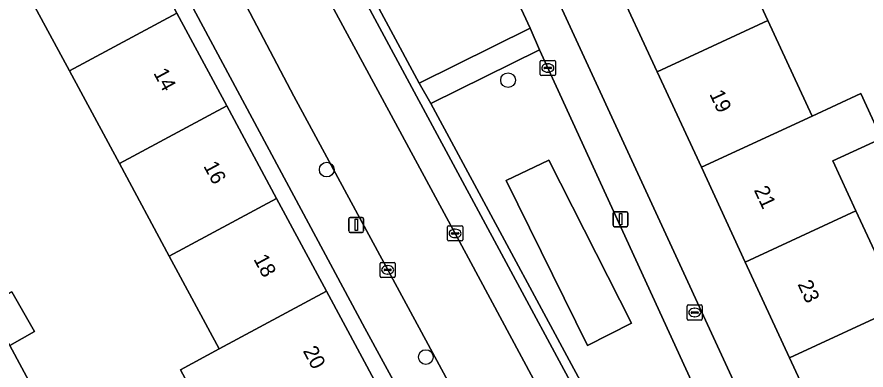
# Model space of a CAD drawing. Extents: x 162523 to 163266, y 381230 to 382050.
# Drawn here: x 162754.4 to 162810.8, y 381839.2 to 381862.7 of the extents above; entities that cross this region are included whole.
import ezdxf

# ---------------------------------------------------------------- set-up
doc = ezdxf.new("R2010")
doc.units = 0
for name, color, linetype in [('IMGEO_Boom', 7, 'Continuous'), ('IMGEO_Erf', 7, 'Continuous'), ('IMGEO_Groenvoorziening', 7, 'Continuous'), ('IMGEO_Kolk', 7, 'Continuous'), ('IMGEO_Lichtmast', 7, 'Continuous'), ('IMGEO_Pand', 7, 'Continuous'), ('IMGEO_Pand_nummerreeks', 7, 'Continuous'), ('IMGEO_Parkeervlak_open', 7, 'Continuous'), ('IMGEO_Rijbaan_lokaal_open', 7, 'Continuous'), ('IMGEO_Rioolput', 7, 'Continuous'), ('IMGEO_Voetpad_open', 7, 'Continuous')]:
    doc.layers.add(name, color=color, linetype=linetype)

msp = doc.modelspace()

# ---------------------------------------------------------------- linework, layer by layer
at = {"layer": 'IMGEO_Boom'}
for centre in [(162787.005, 381858.513), (162774.955, 381852.567), (162781.543, 381840.103)]:
    msp.add_circle(centre, 0.489, dxfattribs=at)
at = {"layer": 'IMGEO_Erf'}
for points in [[(162794.003, 381865.339), (162790.969, 381871.887), (162788.006, 381878.281), (162785.079, 381884.597), (162782.148, 381890.922), (162779.218, 381897.246), (162776.311, 381903.518), (162773.328, 381909.955), (162770.526, 381916.002), (162767.041, 381914.342), (162813.9, 381812.685), (162814.485, 381811.161)], [(162801.36, 381868.749), (162804.27, 381862.468), (162807.209, 381856.127), (162810.444, 381857.626), (162811.83, 381854.637), (162808.594, 381853.138), (162810.128, 381849.829), (162813.078, 381843.462)], [(162764.487, 381846.805), (162761.172, 381852.97), (162757.857, 381859.135), (162754.542, 381865.3)], [(162815.393, 381810.803), (162818.797, 381811.72), (162822.323, 381812.834), (162820.843, 381816.027), (162817.848, 381814.639), (162818.068, 381814.17), (162817.778, 381814.034), (162817.581, 381814.459), (162814.553, 381820.994), (162811.599, 381827.368), (162808.707, 381833.608), (162805.721, 381840.052), (162802.771, 381846.419), (162799.852, 381852.718), (162796.914, 381859.058), (162794.003, 381865.339)], [(162795.826, 381808.308), (162792.763, 381813.94), (162791.67, 381813.368), (162791.781, 381813.161), (162791.549, 381813.036), (162791.362, 381813.383), (162789.415, 381812.336), (162791.272, 381808.884), (162791.546, 381809.031), (162791.702, 381808.74), (162783.018, 381804.07), (162780.697, 381808.385), (162784.149, 381810.242), (162781.063, 381815.98), (162777.748, 381822.145), (162775.034, 381820.686), (162771.698, 381826.84), (162771.863, 381826.929), (162768.548, 381833.093), (162765.232, 381839.258), (162767.802, 381840.64), (162764.487, 381846.805)], [(162754.023, 381844.428), (162755.534, 381841.812), (162753.896, 381840.866), (162755.649, 381837.611)]]:
    msp.add_lwpolyline(points, dxfattribs=at)
msp.add_lwpolyline([(162745.066, 381900.034), (162748.419, 381893.798), (162751.735, 381887.632), (162755.05, 381881.467), (162758.365, 381875.302), (162761.68, 381869.137), (162764.996, 381862.972), (162768.311, 381856.807), (162771.626, 381850.642), (162774.941, 381844.476), (162778.257, 381838.311), (162781.572, 381832.146), (162784.887, 381825.982), (162788.202, 381819.816), (162791.67, 381813.368), (162792.763, 381813.94), (162777.492, 381842.022), (162746.054, 381900.628)], close=True, dxfattribs=at)
at = {"layer": 'IMGEO_Groenvoorziening'}
for points in [[(162777.664, 381885.237), (162768.874, 381881.068), (162781.105, 381858.309), (162788.486, 381861.969)], [(162794.115, 381834.218), (162799.932, 381836.912), (162789.094, 381860.53), (162781.865, 381856.968)], [(162795.211, 381842.346), (162792.275, 381840.88), (162786.88, 381851.835), (162789.714, 381853.188)], [(162792.275, 381840.88), (162795.211, 381842.346), (162789.714, 381853.188), (162786.88, 381851.835)]]:
    msp.add_lwpolyline(points, close=True, dxfattribs=at)
at = {"layer": 'IMGEO_Kolk'}
for p, q in [((162789.149, 381858.896), (162789.149, 381859.748)), ((162789.224, 381859.822), (162790.076, 381859.822)), ((162789.637, 381859.602), (162789.662, 381859.602)), ((162790.15, 381859.748), (162790.15, 381858.896)), ((162789.408, 381859.316), (162789.408, 381859.328)), ((162789.846, 381859.279), (162789.448, 381859.279)), ((162789.451, 381859.365), (162789.849, 381859.365)), ((162789.66, 381859.042), (162789.635, 381859.042)), ((162789.892, 381859.328), (162789.892, 381859.316)), ((162790.076, 381858.822), (162789.224, 381858.822)), ((162782.989, 381847.898), (162782.989, 381848.75)), ((162783.064, 381848.824), (162783.916, 381848.824)), ((162783.248, 381848.318), (162783.248, 381848.33)), ((162783.686, 381848.281), (162783.288, 381848.281)), ((162783.291, 381848.367), (162783.689, 381848.367)), ((162783.477, 381848.604), (162783.502, 381848.604)), ((162783.732, 381848.33), (162783.732, 381848.318)), ((162783.99, 381848.75), (162783.99, 381847.898)), ((162783.916, 381847.824), (162783.064, 381847.824)), ((162783.5, 381848.044), (162783.475, 381848.044)), ((162778.504, 381845.473), (162778.504, 381846.325)), ((162778.579, 381846.399), (162779.431, 381846.399)), ((162778.992, 381846.179), (162779.017, 381846.179)), ((162779.505, 381846.325), (162779.505, 381845.473)), ((162778.763, 381845.893), (162778.763, 381845.905)), ((162779.201, 381845.856), (162778.803, 381845.856)), ((162778.806, 381845.942), (162779.204, 381845.942)), ((162779.015, 381845.619), (162778.99, 381845.619)), ((162779.247, 381845.905), (162779.247, 381845.893)), ((162779.431, 381845.399), (162778.579, 381845.399))]:
    msp.add_line(p, q, dxfattribs=at)
for points in [[(162789.149, 381858.896), (162789.149, 381859.748)], [(162789.224, 381859.822), (162790.076, 381859.822)], [(162790.15, 381859.748), (162790.15, 381858.896)], [(162790.076, 381858.822), (162789.224, 381858.822)], [(162782.989, 381847.898), (162782.989, 381848.75)], [(162783.064, 381848.824), (162783.916, 381848.824)], [(162783.99, 381848.75), (162783.99, 381847.898)], [(162783.916, 381847.824), (162783.064, 381847.824)], [(162778.504, 381845.473), (162778.504, 381846.325)], [(162778.579, 381846.399), (162779.431, 381846.399)], [(162779.505, 381846.325), (162779.505, 381845.473)], [(162779.431, 381845.399), (162778.579, 381845.399)]]:
    msp.add_lwpolyline(points, dxfattribs=at)
for centre, radius, start, end in [((162789.226, 381859.746), 0.0765, 91.552, 178.448), ((162789.226, 381859.746), 0.0765, 91.552, 178.448), ((162790.074, 381859.746), 0.0765, 1.552, 88.448), ((162790.074, 381859.746), 0.0765, 1.552, 88.448), ((162789.448, 381859.325), 0.0403, 85.8775, 175.7526), ((162789.445, 381859.315), 0.0366, 178.938, 274.7102), ((162789.849, 381859.322), 0.043, 264.8664, 352.4533), ((162789.853, 381859.327), 0.0386, 1.7309, 96.639), ((162789.226, 381858.898), 0.0765, 181.552, 268.448), ((162789.226, 381858.898), 0.0765, 181.552, 268.448), ((162790.074, 381858.898), 0.0765, 271.552, 358.448), ((162790.074, 381858.898), 0.0765, 271.552, 358.448), ((162783.066, 381848.748), 0.0765, 91.552, 178.448), ((162783.066, 381848.748), 0.0765, 91.552, 178.448), ((162783.288, 381848.327), 0.0403, 85.8775, 175.7526), ((162783.285, 381848.317), 0.0366, 178.938, 274.7102), ((162783.689, 381848.324), 0.043, 264.8664, 352.4533), ((162783.693, 381848.329), 0.0386, 1.7309, 96.639), ((162783.914, 381848.748), 0.0765, 1.552, 88.448), ((162783.914, 381848.748), 0.0765, 1.552, 88.448), ((162783.066, 381847.9), 0.0765, 181.552, 268.448), ((162783.066, 381847.9), 0.0765, 181.552, 268.448), ((162783.914, 381847.9), 0.0765, 271.552, 358.448), ((162783.914, 381847.9), 0.0765, 271.552, 358.448), ((162778.581, 381846.323), 0.0765, 91.552, 178.448), ((162778.581, 381846.323), 0.0765, 91.552, 178.448), ((162779.429, 381846.323), 0.0765, 1.552, 88.448), ((162779.429, 381846.323), 0.0765, 1.552, 88.448), ((162778.581, 381845.475), 0.0765, 181.552, 268.448), ((162778.581, 381845.475), 0.0765, 181.552, 268.448), ((162778.803, 381845.902), 0.0403, 85.8775, 175.7526), ((162778.8, 381845.892), 0.0366, 178.938, 274.7102), ((162779.204, 381845.899), 0.043, 264.8664, 352.4533), ((162779.208, 381845.904), 0.0386, 1.7309, 96.639), ((162779.429, 381845.475), 0.0765, 271.552, 358.448), ((162779.429, 381845.475), 0.0765, 271.552, 358.448)]:
    msp.add_arc(centre, radius, start, end, dxfattribs=at)
for centre, major_axis, ratio, start_param, end_param in [((162789.636, 381859.322), (-0.387, 0.002), 0.722429, 4.712389, 7.853982), ((162789.661, 381859.322), (-0.39, 0.002), 0.717154, 1.570796, 4.712389), ((162783.476, 381848.324), (-0.387, 0.002), 0.722429, 4.712389, 7.853982), ((162783.501, 381848.324), (-0.39, 0.002), 0.717154, 1.570796, 4.712389), ((162778.991, 381845.899), (-0.387, 0.002), 0.722429, 4.712389, 7.853982), ((162779.016, 381845.899), (-0.39, 0.002), 0.717154, 1.570796, 4.712389)]:
    msp.add_ellipse(centre, major_axis=major_axis, ratio=ratio, start_param=start_param, end_param=end_param, dxfattribs=at)
at = {"layer": 'IMGEO_Lichtmast'}
for p, q in [((162793.987, 381848.867), (162793.987, 381849.667)), ((162793.987, 381849.667), (162793.987, 381848.867)), ((162794.087, 381849.767), (162794.877, 381849.767)), ((162794.877, 381849.767), (162794.087, 381849.767)), ((162794.977, 381849.667), (162794.977, 381848.867)), ((162794.977, 381848.867), (162794.977, 381849.667)), ((162776.419, 381848.486), (162776.419, 381849.286)), ((162776.419, 381849.286), (162776.419, 381848.486)), ((162776.519, 381849.386), (162777.309, 381849.386)), ((162777.309, 381849.386), (162776.519, 381849.386)), ((162777.409, 381849.286), (162777.409, 381848.486)), ((162777.409, 381848.486), (162777.409, 381849.286)), ((162777.309, 381848.386), (162776.519, 381848.386)), ((162776.519, 381848.386), (162777.309, 381848.386)), ((162794.877, 381848.767), (162794.087, 381848.767)), ((162794.087, 381848.767), (162794.877, 381848.767))]:
    msp.add_line(p, q, dxfattribs=at)
for points in [[(162794.407, 381849.642), (162794.557, 381849.642), (162794.557, 381848.892), (162794.407, 381848.892), (162794.407, 381849.642)], [(162776.839, 381849.261), (162776.989, 381849.261), (162776.989, 381848.511), (162776.839, 381848.511), (162776.839, 381849.261)]]:
    msp.add_lwpolyline(points, dxfattribs=at)
for centre, start, end in [((162794.087, 381849.667), 90, 180), ((162794.087, 381849.667), 90, 180), ((162794.877, 381849.667), 0, 90), ((162794.877, 381849.667), 360, 90), ((162776.519, 381849.286), 90, 180), ((162776.519, 381849.286), 90, 180), ((162777.309, 381849.286), 0, 90), ((162777.309, 381849.286), 360, 90), ((162794.087, 381848.867), 180, 270), ((162794.087, 381848.867), 180, 270), ((162794.877, 381848.867), 270, 0), ((162794.877, 381848.867), 270, 0), ((162776.519, 381848.486), 180, 270), ((162776.519, 381848.486), 180, 270), ((162777.309, 381848.486), 270, 0), ((162777.309, 381848.486), 270, 0)]:
    msp.add_arc(centre, 0.1, start, end, dxfattribs=at)
at = {"layer": 'IMGEO_Pand'}
for points in [[(162761.68, 381869.137), (162754.542, 381865.3), (162757.857, 381859.135), (162764.996, 381862.972)], [(162796.914, 381859.058), (162804.27, 381862.468), (162801.36, 381868.749), (162794.003, 381865.339)], [(162761.172, 381852.97), (162768.311, 381856.807), (162764.996, 381862.972), (162757.857, 381859.135)], [(162796.914, 381859.058), (162799.852, 381852.718), (162807.209, 381856.127), (162804.27, 381862.468)], [(162807.209, 381856.127), (162799.852, 381852.718), (162802.771, 381846.419), (162810.128, 381849.829), (162808.594, 381853.138), (162811.83, 381854.637), (162810.444, 381857.626)], [(162761.172, 381852.97), (162764.487, 381846.805), (162771.626, 381850.642), (162768.311, 381856.807)], [(162774.941, 381844.476), (162771.626, 381850.642), (162764.487, 381846.805), (162767.802, 381840.64)], [(162813.078, 381843.462), (162810.128, 381849.829), (162802.771, 381846.419), (162805.721, 381840.052)], [(162752.386, 381843.483), (162753.896, 381840.866), (162755.534, 381841.812), (162754.023, 381844.428)], [(162774.941, 381844.476), (162767.802, 381840.64), (162765.232, 381839.258), (162768.548, 381833.093), (162771.118, 381834.475), (162778.257, 381838.311)], [(162813.078, 381843.462), (162805.721, 381840.052), (162808.707, 381833.608), (162816.065, 381837.018)]]:
    msp.add_lwpolyline(points, close=True, dxfattribs=at)
at = {"layer": 'IMGEO_Parkeervlak_open'}
for points in [[(162757.187, 381900.322), (162755.652, 381900.795), (162755.199, 381901.032), (162756.718, 381898.098), (162762.713, 381886.779), (162770.784, 381871.85), (162778.787, 381857.004), (162784.378, 381846.682), (162792.865, 381830.868), (162802.661, 381812.802)], [(162802.933, 381816.582), (162775.404, 381867.717)]]:
    msp.add_lwpolyline(points, dxfattribs=at)
at = {"layer": 'IMGEO_Rijbaan_lokaal_open'}
msp.add_lwpolyline([(162778.787, 381857.004), (162770.784, 381871.85), (162762.713, 381886.779), (162756.718, 381898.098), (162755.199, 381901.032), (162753.623, 381904.075), (162749.263, 381901.449), (162749.572, 381900.789), (162750.943, 381898.002), (162759.427, 381882.237), (162768.958, 381864.708), (162772.767, 381857.443), (162784.611, 381835.53), (162799.119, 381808.655), (162803.612, 381811.049), (162803.17, 381811.863), (162802.661, 381812.802), (162792.865, 381830.868), (162784.378, 381846.682)], close=True, dxfattribs=at)
at = {"layer": 'IMGEO_Rioolput'}
for p, q in [((162798.913, 381842.638), (162798.913, 381843.49)), ((162798.988, 381843.564), (162799.84, 381843.564)), ((162799.401, 381843.344), (162799.426, 381843.344)), ((162799.914, 381843.49), (162799.914, 381842.638)), ((162799.172, 381843.058), (162799.172, 381843.07)), ((162799.61, 381843.021), (162799.212, 381843.021)), ((162799.215, 381843.107), (162799.613, 381843.107)), ((162799.424, 381842.784), (162799.399, 381842.784)), ((162799.656, 381843.07), (162799.656, 381843.058)), ((162799.84, 381842.564), (162798.988, 381842.564))]:
    msp.add_line(p, q, dxfattribs=at)
for points in [[(162798.913, 381842.638), (162798.913, 381843.49)], [(162798.988, 381843.564), (162799.84, 381843.564)], [(162799.914, 381843.49), (162799.914, 381842.638)], [(162799.84, 381842.564), (162798.988, 381842.564)]]:
    msp.add_lwpolyline(points, dxfattribs=at)
for centre, radius, start, end in [((162798.99, 381843.488), 0.0765, 91.552, 178.448), ((162798.99, 381843.488), 0.0765, 91.552, 178.448), ((162799.838, 381843.488), 0.0765, 1.552, 88.448), ((162799.838, 381843.488), 0.0765, 1.552, 88.448), ((162798.99, 381842.64), 0.0765, 181.552, 268.448), ((162798.99, 381842.64), 0.0765, 181.552, 268.448), ((162799.212, 381843.067), 0.0403, 85.8775, 175.7526), ((162799.209, 381843.057), 0.0366, 178.938, 274.7102), ((162799.613, 381843.064), 0.043, 264.8664, 352.4533), ((162799.617, 381843.069), 0.0386, 1.7309, 96.639), ((162799.838, 381842.64), 0.0765, 271.552, 358.448), ((162799.838, 381842.64), 0.0765, 271.552, 358.448)]:
    msp.add_arc(centre, radius, start, end, dxfattribs=at)
for centre, major_axis, ratio, start_param, end_param in [((162799.4, 381843.064), (-0.387, 0.002), 0.722429, 4.712389, 7.853982), ((162799.425, 381843.064), (-0.39, 0.002), 0.717154, 1.570796, 4.712389)]:
    msp.add_ellipse(centre, major_axis=major_axis, ratio=ratio, start_param=start_param, end_param=end_param, dxfattribs=at)
at = {"layer": 'IMGEO_Voetpad_open'}
for points in [[(162765.889, 381910.215), (162771.409, 381898.579), (162776.948, 381886.694), (162777.664, 381885.237), (162788.486, 381861.969), (162789.094, 381860.53), (162799.932, 381836.912), (162800.57, 381835.472), (162810.522, 381814.015), (162813.9, 381812.685), (162767.041, 381914.342)], [(162750.943, 381898.002), (162749.572, 381900.789), (162749.263, 381901.449), (162746.054, 381900.628), (162777.492, 381842.022), (162792.763, 381813.94), (162795.826, 381808.308)], [(162758.099, 381899.571), (162775.404, 381867.717), (162802.933, 381816.582)], [(162796.115, 381807.158), (162799.119, 381808.655), (162784.611, 381835.53), (162772.767, 381857.443), (162768.958, 381864.708), (162759.427, 381882.237), (162750.943, 381898.002)], [(162803.684, 381816.507), (162794.87, 381832.83), (162794.115, 381834.218), (162781.865, 381856.968), (162781.105, 381858.309), (162768.874, 381881.068), (162768.087, 381882.528), (162759.496, 381898.373)], [(162755.649, 381837.611), (162753.896, 381840.866)]]:
    msp.add_lwpolyline(points, dxfattribs=at)
msp.add_lwpolyline([(162781.865, 381856.968), (162789.094, 381860.53), (162788.486, 381861.969), (162781.105, 381858.309)], close=True, dxfattribs=at)

# ---------------------------------------------------------------- texts
at = {"layer": 'IMGEO_Pand_nummerreeks'}
for s, rotation, p in [('14', 298.2688, (162763.411, 381858.992)), ('19', 294.8629, (162800.369, 381857.596)), ('16', 298.2688, (162766.737, 381852.807)), ('21', 294.8604, (162803.327, 381851.213)), ('18', 298.2688, (162770.065, 381846.619)), ('23', 294.8629, (162806.228, 381844.951)), ('20', 298.2688, (162773.348, 381840.514))]:
    msp.add_text(s, height=1, rotation=rotation, dxfattribs=at).set_placement(p)

doc.saveas('drawing.dxf')
